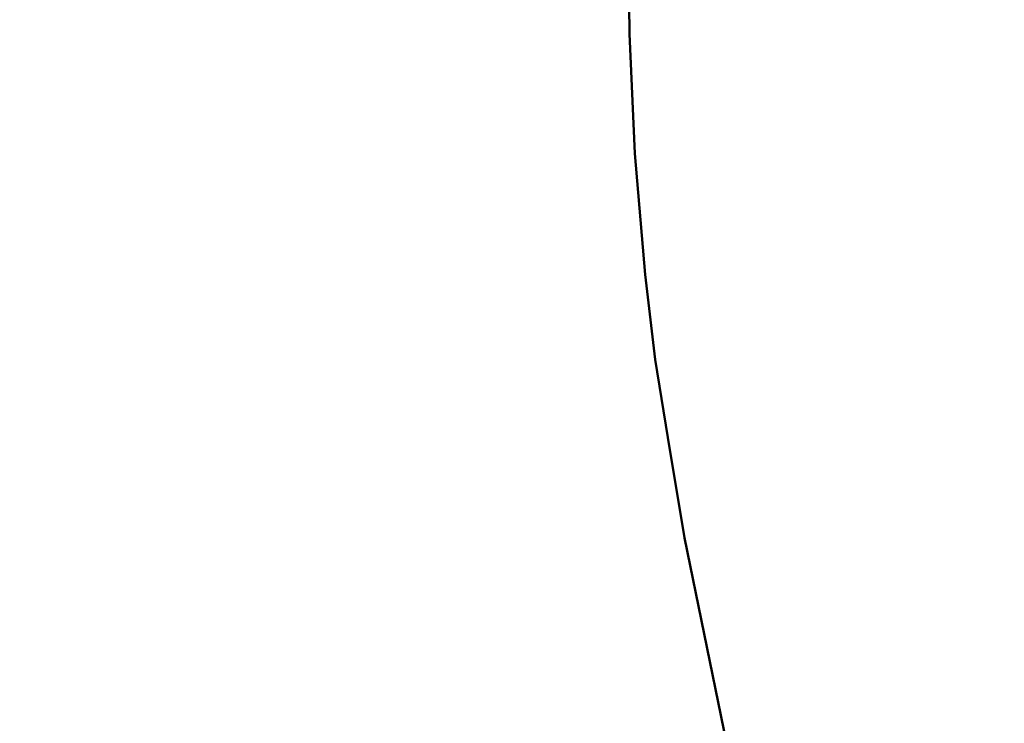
# Model space of a CAD drawing. Extents: x 98477 to 100410, y 398052 to 398969.
# Tile 370 of 374: x 98756 to 98841, y 398604 to 398665. Entities that reach past the tile are written whole.
import ezdxf

# ---------------------------------------------------------------- set-up
doc = ezdxf.new("R2010")
doc.units = 0
doc.layers.add('X-AL-werkgrens', color=4, linetype='AL-WERKGRENS', lineweight=50)
doc.linetypes.add('AL-WERKGRENS', pattern='A,1.25,[67,NLCS.shx,S=1.25,R=0,X=0,Y=0],1.25,-1', length=3.5)

msp = doc.modelspace()

# ---------------------------------------------------------------- linework, layer by layer
at = {"layer": 'X-AL-werkgrens', "flags": 128}
msp.add_lwpolyline([(98808.884, 398653.132), (98808.423, 398663.421), (98808.23, 398681.048), (98807.806, 398687.32), (98809.078, 398705.338), (98806.691, 398706.587), (98796.805, 398708.179), (98787.068, 398710.438), (98777.495, 398713.62), (98767.85, 398717.087), (98758.199, 398720.017), (98747.57416783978, 398722.49596084), (98738.459, 398691.713), (98685.03, 398511.28), (98828.281, 398490.904), (98840.703, 398489.178), (98816.542, 398603.463), (98813.169, 398619.998), (98811.714, 398628.656), (98810.631, 398635.384), (98809.779, 398642.692)], close=True, dxfattribs=at)

doc.saveas('drawing.dxf')
